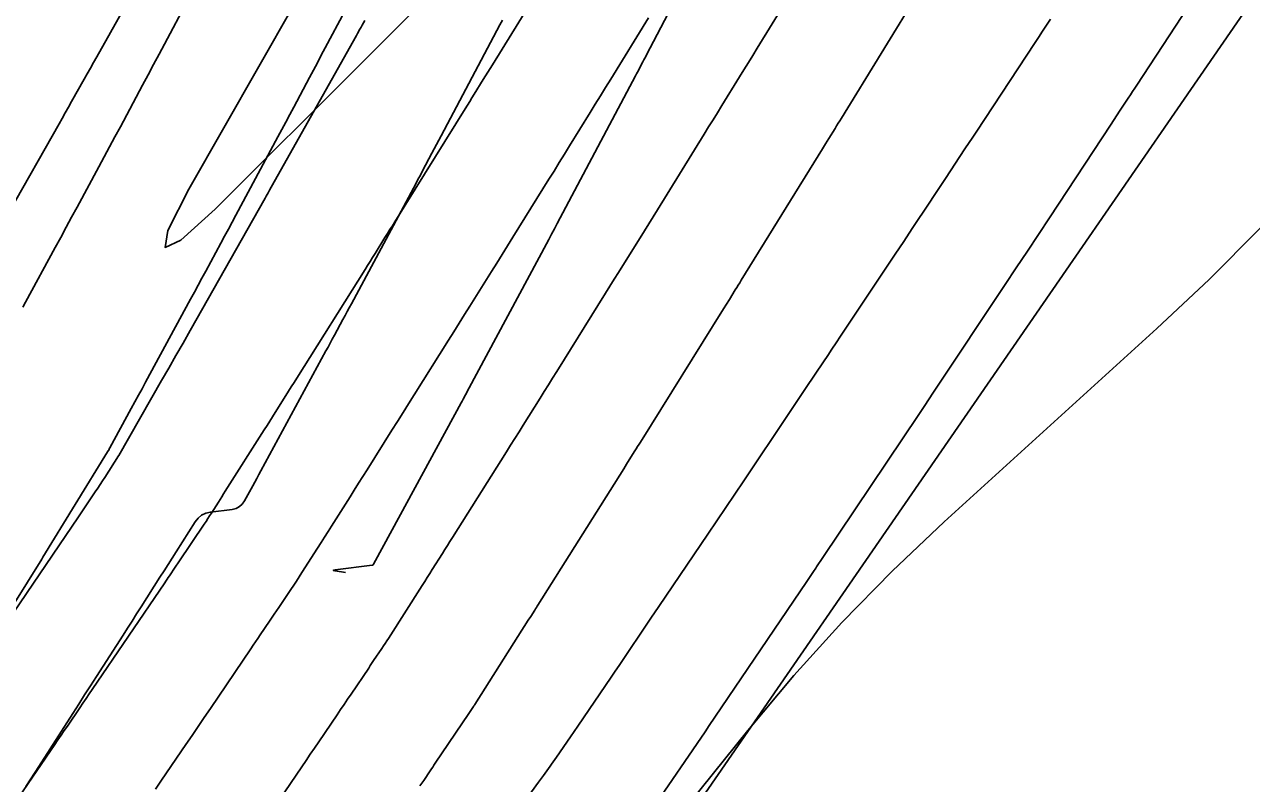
# Model space of a CAD drawing. Extents: x 1005228 to 1008882, y 1883389 to 1885754.
# Drawn here: x 1008324.15 to 1008358.1, y 1884713.33 to 1884734.31 of the extents above; entities that cross this region are included whole.
import ezdxf

# ---------------------------------------------------------------- set-up
doc = ezdxf.new("R2010")
doc.units = 0
for name, color, linetype in [('ATDIMS', 7, 'Continuous'), ('C-ANNO-NOTE', 7, 'Continuous'), ('R_Erosion', 7, 'Continuous'), ('TSOBSTACLE', 7, 'Continuous')]:
    doc.layers.add(name, color=color, linetype=linetype)

msp = doc.modelspace()

# ---------------------------------------------------------------- linework, layer by layer
at = {"layer": 'ATDIMS'}
for points in [[(1008333.03, 1884719.16), (1008332.744, 1884719.204), (1008332.708, 1884719.211), (1008332.696, 1884719.218), (1008332.708, 1884719.225), (1008332.744, 1884719.231), (1008333.77, 1884719.363), (1008333.783, 1884719.367), (1008333.795, 1884719.373), (1008333.804, 1884719.381), (1008333.812, 1884719.392), (1008333.867, 1884719.493), (1008336.236, 1884723.855), (1008336.262, 1884723.903), (1008336.288, 1884723.951), (1008336.353, 1884724.072), (1008336.379, 1884724.12), (1008336.392, 1884724.144), (1008338.659, 1884728.372), (1008338.678, 1884728.408), (1008338.698, 1884728.444), (1008338.717, 1884728.481), (1008338.736, 1884728.517), (1008338.814, 1884728.662), (1008338.852, 1884728.735), (1008338.891, 1884728.808), (1008341.06, 1884732.899), (1008341.086, 1884732.948), (1008341.112, 1884732.996), (1008341.137, 1884733.044), (1008341.163, 1884733.093), (1008341.264, 1884733.286), (1008341.29, 1884733.335), (1008341.315, 1884733.383), (1008341.341, 1884733.431), (1008341.366, 1884733.48), (1008343.44, 1884737.438)], [(1008341.42, 1884734.496), (1008340.373, 1884732.801), (1008340.231, 1884732.57), (1008340.088, 1884732.339), (1008339.946, 1884732.109), (1008339.803, 1884731.878), (1008339.232, 1884730.956), (1008339.09, 1884730.725), (1008338.947, 1884730.495), (1008338.804, 1884730.264), (1008338.661, 1884730.034), (1008337.662, 1884728.431), (1008337.514, 1884728.193), (1008337.366, 1884727.956), (1008337.218, 1884727.718), (1008337.07, 1884727.48), (1008336.477, 1884726.53), (1008336.329, 1884726.293), (1008336.181, 1884726.056), (1008336.032, 1884725.819), (1008335.883, 1884725.582), (1008334.933, 1884724.07), (1008334.779, 1884723.825), (1008334.625, 1884723.581), (1008334.472, 1884723.337), (1008334.318, 1884723.092), (1008333.63, 1884721.999), (1008333.513, 1884721.813), (1008333.395, 1884721.627), (1008333.277, 1884721.441), (1008333.16, 1884721.255), (1008332.646, 1884720.445), (1008332.549, 1884720.293), (1008332.452, 1884720.141), (1008332.356, 1884719.989), (1008332.259, 1884719.836), (1008331.827, 1884719.157), (1008331.753, 1884719.041), (1008331.677, 1884718.924), (1008331.601, 1884718.809), (1008331.524, 1884718.694), (1008331.188, 1884718.196), (1008331.06, 1884718.005), (1008330.931, 1884717.814), (1008330.673, 1884717.432), (1008330.609, 1884717.337), (1008330.544, 1884717.241), (1008330.48, 1884717.146), (1008330.415, 1884717.051), (1008329.294, 1884715.401), (1008329.125, 1884715.152), (1008328.956, 1884714.904), (1008328.787, 1884714.655), (1008328.619, 1884714.407), (1008327.943, 1884713.413), (1008327.774, 1884713.165)]]:
    msp.add_lwpolyline(points, dxfattribs=at)
at = {"layer": 'C-ANNO-NOTE'}
for points in [[(1008373.834, 1884761.603), (1008372.922, 1884759.575), (1008372.225, 1884757.464), (1008371.744, 1884755.268), (1008370.216, 1884746.107), (1008369.731, 1884744.035), (1008368.99, 1884742.082), (1008367.992, 1884740.246), (1008366.736, 1884738.528), (1008360.979, 1884731.63), (1008359.681, 1884730.127), (1008358.333, 1884728.672), (1008356.935, 1884727.265), (1008355.488, 1884725.905), (1008349.6, 1884720.56), (1008348.156, 1884719.198), (1008346.769, 1884717.782), (1008345.438, 1884716.313), (1008344.163, 1884714.791), (1008335.049, 1884703.466)], [(1008337.565, 1884737.327), (1008329.422, 1884729.209), (1008328.477, 1884728.347), (1008328.042, 1884728.151), (1008328.116, 1884728.622), (1008328.7, 1884729.761), (1008332.571, 1884736.553)]]:
    msp.add_lwpolyline(points, dxfattribs=at)
at = {"layer": 'R_Erosion'}
msp.add_lwpolyline([(1008518.846, 1884967.78), (1008232.578, 1884553.15), (1008225.876, 1884516.019)], dxfattribs=at)
at = {"layer": 'TSOBSTACLE'}
for points in [[(1008339.096, 1884736.436), (1008337.098, 1884733.202), (1008337.035, 1884733.101), (1008336.973, 1884732.999), (1008336.91, 1884732.898), (1008336.847, 1884732.796), (1008336.596, 1884732.39), (1008336.533, 1884732.289), (1008336.47, 1884732.187), (1008336.407, 1884732.086), (1008336.344, 1884731.984), (1008334.4, 1884728.862), (1008334.331, 1884728.752), (1008334.262, 1884728.642), (1008334.194, 1884728.532), (1008334.125, 1884728.422), (1008333.85, 1884727.981), (1008333.782, 1884727.871), (1008333.713, 1884727.761), (1008333.644, 1884727.651), (1008333.575, 1884727.541), (1008331.683, 1884724.532), (1008331.608, 1884724.413), (1008331.534, 1884724.295), (1008331.459, 1884724.176), (1008331.384, 1884724.057), (1008331.086, 1884723.583), (1008331.011, 1884723.464), (1008330.936, 1884723.346), (1008330.861, 1884723.227), (1008330.786, 1884723.109), (1008329.707, 1884721.408), (1008329.659, 1884721.332), (1008329.611, 1884721.256), (1008329.563, 1884721.181), (1008329.514, 1884721.105), (1008329.322, 1884720.801), (1008329.273, 1884720.726), (1008329.224, 1884720.65), (1008329.175, 1884720.575), (1008329.125, 1884720.501), (1008328.418, 1884719.452), (1008328.321, 1884719.308), (1008328.159, 1884719.068), (1008328.127, 1884719.021), (1008328.094, 1884718.973), (1008328.062, 1884718.925), (1008328.03, 1884718.877), (1008326.027, 1884715.929), (1008325.941, 1884715.802), (1008325.854, 1884715.675), (1008325.768, 1884715.548), (1008325.682, 1884715.422), (1008325.337, 1884714.914), (1008325.251, 1884714.787), (1008325.164, 1884714.661), (1008325.077, 1884714.534), (1008324.991, 1884714.407), (1008323.109, 1884711.669)], [(1008323.716, 1884729.114), (1008325.105, 1884731.566), (1008325.192, 1884731.72), (1008325.279, 1884731.874), (1008325.366, 1884732.028), (1008325.453, 1884732.183), (1008325.801, 1884732.8), (1008325.888, 1884732.954), (1008325.975, 1884733.109), (1008326.061, 1884733.263), (1008326.148, 1884733.417), (1008327.586, 1884735.974)], [(1008341.518, 1884712.611), (1008342.983, 1884714.757), (1008343.052, 1884714.858), (1008343.081, 1884714.901), (1008345.798, 1884718.914), (1008345.982, 1884719.187), (1008346.004, 1884719.219), (1008346.026, 1884719.252), (1008346.048, 1884719.284), (1008346.07, 1884719.317), (1008346.245, 1884719.578), (1008348.898, 1884723.532), (1008348.935, 1884723.588), (1008348.972, 1884723.644), (1008349.009, 1884723.7), (1008349.047, 1884723.755), (1008349.307, 1884724.146), (1008349.344, 1884724.202), (1008351.289, 1884727.126), (1008351.595, 1884727.587), (1008351.901, 1884728.047), (1008352.206, 1884728.508), (1008352.51, 1884728.969), (1008354.217, 1884731.556), (1008354.455, 1884731.918), (1008354.694, 1884732.279), (1008354.754, 1884732.37), (1008354.813, 1884732.46), (1008354.873, 1884732.551), (1008354.932, 1884732.642), (1008357.069, 1884735.907)], [(1008333.555, 1884735.712), (1008332.472, 1884733.669), (1008332.363, 1884733.464), (1008332.254, 1884733.259), (1008332.145, 1884733.054), (1008332.036, 1884732.849), (1008331.6, 1884732.029), (1008331.49, 1884731.824), (1008331.381, 1884731.619), (1008331.272, 1884731.415), (1008331.162, 1884731.21), (1008330, 1884729.041), (1008329.896, 1884728.848), (1008329.792, 1884728.654), (1008329.687, 1884728.46), (1008329.583, 1884728.267), (1008329.165, 1884727.492), (1008329.061, 1884727.299), (1008328.956, 1884727.105), (1008328.852, 1884726.912), (1008328.747, 1884726.719), (1008327.501, 1884724.425), (1008327.402, 1884724.242), (1008327.302, 1884724.06), (1008327.203, 1884723.878), (1008327.104, 1884723.695), (1008326.513, 1884722.609), (1008326.495, 1884722.576), (1008326.489, 1884722.565), (1008326.448, 1884722.499), (1008324.658, 1884719.58), (1008324.629, 1884719.532), (1008323.836, 1884718.253)], [(1008345.67, 1884735.69), (1008344.425, 1884733.659), (1008344.303, 1884733.461), (1008344.181, 1884733.263), (1008344.059, 1884733.065), (1008343.937, 1884732.867), (1008343.448, 1884732.075), (1008343.326, 1884731.877), (1008343.204, 1884731.679), (1008343.081, 1884731.482), (1008342.959, 1884731.284), (1008341.662, 1884729.186), (1008341.543, 1884728.994), (1008341.424, 1884728.802), (1008341.305, 1884728.61), (1008341.185, 1884728.419), (1008340.708, 1884727.652), (1008340.589, 1884727.461), (1008340.469, 1884727.269), (1008340.35, 1884727.077), (1008340.231, 1884726.886), (1008338.881, 1884724.721), (1008338.765, 1884724.536), (1008338.649, 1884724.35), (1008338.532, 1884724.165), (1008338.416, 1884723.979), (1008337.95, 1884723.238), (1008337.834, 1884723.053), (1008337.717, 1884722.867), (1008337.6, 1884722.682), (1008337.484, 1884722.497), (1008335.994, 1884720.13), (1008335.924, 1884720.019), (1008335.854, 1884719.909), (1008335.784, 1884719.798), (1008335.714, 1884719.688), (1008335.434, 1884719.246), (1008335.364, 1884719.136), (1008335.294, 1884719.025), (1008335.224, 1884718.915), (1008335.154, 1884718.804), (1008334.22, 1884717.335), (1008334.176, 1884717.266), (1008334.132, 1884717.198), (1008334.086, 1884717.129), (1008334.041, 1884717.061), (1008333.812, 1884716.722), (1008333.72, 1884716.586), (1008333.675, 1884716.518), (1008333.187, 1884715.796), (1008333.091, 1884715.653), (1008332.994, 1884715.51), (1008332.898, 1884715.367), (1008332.801, 1884715.225), (1008332.292, 1884714.476), (1008332.175, 1884714.304), (1008332.058, 1884714.132), (1008331.941, 1884713.96), (1008331.824, 1884713.787), (1008330.275, 1884711.509)], [(1008348.955, 1884735.315), (1008346.754, 1884731.724), (1008346.711, 1884731.654), (1008346.667, 1884731.583), (1008346.624, 1884731.513), (1008346.58, 1884731.442), (1008346.406, 1884731.16), (1008346.319, 1884731.019), (1008346.232, 1884730.879), (1008343.983, 1884727.241), (1008343.942, 1884727.175), (1008343.901, 1884727.109), (1008343.86, 1884727.043), (1008343.819, 1884726.978), (1008343.655, 1884726.714), (1008343.573, 1884726.582), (1008343.491, 1884726.451), (1008341.194, 1884722.767), (1008341.155, 1884722.706), (1008341.117, 1884722.645), (1008341.078, 1884722.583), (1008341.04, 1884722.522), (1008340.886, 1884722.277), (1008340.809, 1884722.154), (1008340.732, 1884722.031), (1008338.358, 1884718.26), (1008338.336, 1884718.225), (1008338.314, 1884718.19), (1008338.291, 1884718.155), (1008338.269, 1884718.12), (1008338.158, 1884717.945), (1008338.091, 1884717.839), (1008336.613, 1884715.514), (1008336.6, 1884715.492), (1008336.586, 1884715.471), (1008336.572, 1884715.45), (1008336.558, 1884715.429), (1008336.444, 1884715.261), (1008335.515, 1884713.884), (1008335.48, 1884713.831), (1008335.445, 1884713.779), (1008335.409, 1884713.726), (1008335.374, 1884713.674), (1008335.196, 1884713.412), (1008335.089, 1884713.256)], [(1008328.663, 1884734.972), (1008328.026, 1884733.776), (1008327.875, 1884733.491), (1008327.723, 1884733.207), (1008327.571, 1884732.922), (1008327.419, 1884732.638), (1008326.803, 1884731.49), (1008326.654, 1884731.211), (1008326.504, 1884730.933), (1008326.354, 1884730.655), (1008326.204, 1884730.376), (1008325.604, 1884729.263), (1008325.454, 1884728.985), (1008325.303, 1884728.707), (1008325.153, 1884728.429), (1008325.002, 1884728.151), (1008324.18, 1884726.638), (1008324.104, 1884726.497)], [(1008333.566, 1884734.422), (1008333.497, 1884734.299), (1008333.465, 1884734.241), (1008333.432, 1884734.183), (1008333.367, 1884734.066), (1008333.334, 1884734.008), (1008333.302, 1884733.95), (1008330.931, 1884729.734), (1008330.89, 1884729.661), (1008330.838, 1884729.569), (1008330.807, 1884729.514), (1008328.734, 1884725.853), (1008328.537, 1884725.506), (1008328.34, 1884725.16), (1008328.143, 1884724.813), (1008327.945, 1884724.467), (1008326.759, 1884722.392), (1008326.755, 1884722.386), (1008326.371, 1884721.79), (1008326.306, 1884721.691), (1008326.242, 1884721.592), (1008326.176, 1884721.493), (1008326.11, 1884721.395), (1008325.644, 1884720.704), (1008322.76, 1884716.458)], [(1008337.378, 1884734.438), (1008337.308, 1884734.306), (1008335.681, 1884731.238), (1008335.617, 1884731.118), (1008335.553, 1884730.997), (1008335.489, 1884730.876), (1008335.425, 1884730.756), (1008335.168, 1884730.273), (1008335.104, 1884730.152), (1008335.039, 1884730.032), (1008334.975, 1884729.911), (1008334.91, 1884729.791), (1008333.196, 1884726.593), (1008333.137, 1884726.484), (1008333.079, 1884726.375), (1008333.02, 1884726.266), (1008332.962, 1884726.157), (1008332.727, 1884725.722), (1008332.668, 1884725.613), (1008332.609, 1884725.504), (1008332.55, 1884725.395), (1008332.491, 1884725.287), (1008330.69, 1884721.971), (1008330.634, 1884721.867), (1008330.578, 1884721.764), (1008330.522, 1884721.66), (1008330.465, 1884721.557), (1008330.24, 1884721.143), (1008330.176, 1884721.051), (1008330.098, 1884720.981), (1008330.003, 1884720.933), (1008329.894, 1884720.906), (1008329.297, 1884720.829), (1008329.167, 1884720.799), (1008329.052, 1884720.744), (1008328.954, 1884720.663), (1008328.871, 1884720.558), (1008328.348, 1884719.735), (1008328.236, 1884719.559), (1008328.123, 1884719.382), (1008328.011, 1884719.206), (1008327.899, 1884719.03), (1008327.377, 1884718.209), (1008327.252, 1884718.013), (1008327.128, 1884717.818), (1008327.003, 1884717.623), (1008326.878, 1884717.428), (1008326.144, 1884716.284), (1008325.979, 1884716.029), (1008325.815, 1884715.773), (1008325.651, 1884715.518), (1008325.487, 1884715.262), (1008324.543, 1884713.793), (1008324.425, 1884713.61), (1008324.307, 1884713.428), (1008324.189, 1884713.245)], [(1008337.792, 1884712.557), (1008338.375, 1884713.363), (1008338.511, 1884713.55), (1008338.692, 1884713.8), (1008338.737, 1884713.863), (1008338.782, 1884713.926), (1008338.826, 1884713.989), (1008338.87, 1884714.053), (1008339.255, 1884714.617), (1008339.458, 1884714.914), (1008340.38, 1884716.265), (1008340.491, 1884716.428), (1008340.602, 1884716.591), (1008340.713, 1884716.754), (1008340.823, 1884716.917), (1008341.265, 1884717.569), (1008341.486, 1884717.896), (1008341.707, 1884718.222), (1008343.059, 1884720.22), (1008343.308, 1884720.589), (1008343.557, 1884720.958), (1008343.806, 1884721.328), (1008344.054, 1884721.697), (1008345.305, 1884723.562), (1008345.543, 1884723.917), (1008345.781, 1884724.272), (1008346.257, 1884724.982), (1008346.376, 1884725.159), (1008346.495, 1884725.337), (1008346.613, 1884725.515), (1008346.732, 1884725.692), (1008348.244, 1884727.966), (1008348.479, 1884728.318), (1008348.713, 1884728.67), (1008349.198, 1884729.399), (1008349.307, 1884729.563), (1008349.415, 1884729.726), (1008349.524, 1884729.891), (1008349.632, 1884730.055), (1008350.174, 1884730.876), (1008350.39, 1884731.204), (1008350.499, 1884731.368), (1008352.098, 1884733.793), (1008352.208, 1884733.96), (1008352.318, 1884734.127), (1008352.428, 1884734.295), (1008352.538, 1884734.462)]]:
    msp.add_lwpolyline(points, dxfattribs=at)

doc.saveas('drawing.dxf')
